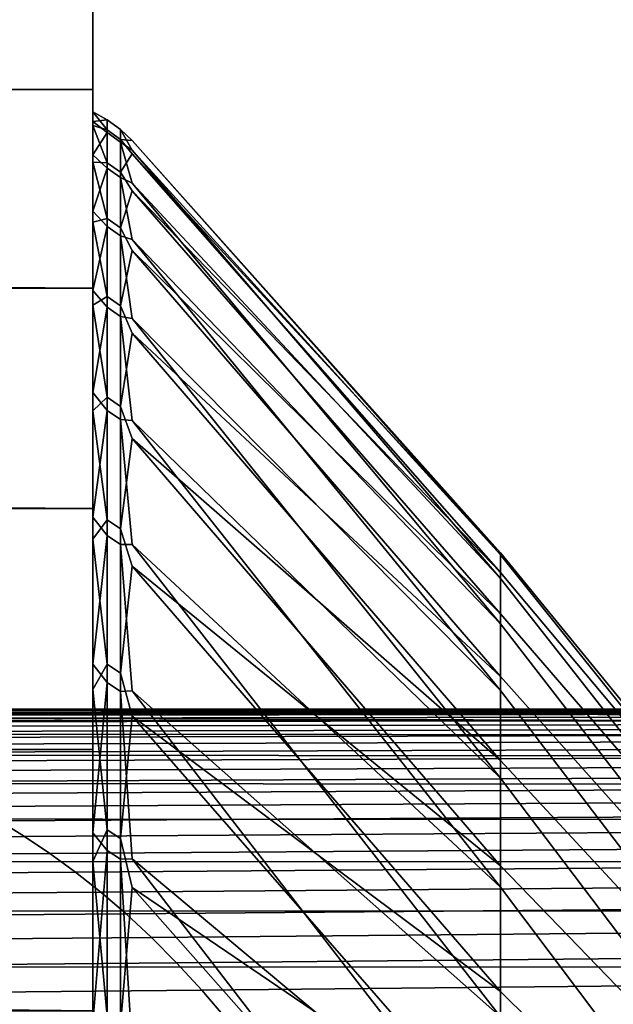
# Model space of a CAD drawing. Header units: metres. Extents: x -23 to 242, y -40 to 23.
# Tile 322 of 450: x 60.33 to 61.68, y 16.19 to 18.43. Entities that reach past the tile are written whole.
import ezdxf

# ---------------------------------------------------------------- set-up
doc = ezdxf.new("R2010")
doc.units = ezdxf.units.M
doc.layers.add('solid_10171013', color=7, linetype='CONTINUOUS')

msp = doc.modelspace()

# ---------------------------------------------------------------- linework, layer by layer
at = {"layer": 'solid_10171013'}
for points in [[(21.994398, 18.401085, 88.664185), (21.877922, 18.548243, 89.01918), (60.5, 18.671585, 89.332565), (60.5, 18.271139, 88.365799)], [(60.200001, 18.671608, 103.667358), (60.200001, 18.270908, 104.634735), (60.5, 18.271139, 104.634201), (60.5, 18.671585, 103.667435)], [(60.5, 18.22056, 96.578133), (60.5, 18.271139, 88.365799), (60.5, 18.671585, 89.332565), (60.5, 18.271139, 104.634201)], [(60.5, 18.671585, 103.667435), (60.5, 18.271139, 104.634201), (60.5, 18.671585, 89.332565)], [(22.116739, 18.24614, 88.30986), (21.994398, 18.401085, 88.664185), (60.5, 18.271139, 88.365799)], [(22.244806, 18.08338, 87.956497), (22.116739, 18.24614, 88.30986), (60.5, 18.271139, 88.365799), (60.5, 17.820084, 87.420151)], [(60.200001, 17.820131, 105.579811), (60.5, 17.820084, 105.579849), (60.5, 18.271139, 104.634201), (60.200001, 18.270908, 104.634735)], [(60.5, 17.815113, 92.676895), (60.5, 17.820084, 87.420151), (60.5, 18.271139, 88.365799), (60.5, 17.9953, 93.642685)], [(60.5, 18.123116, 94.616653), (60.5, 17.9953, 93.642685), (60.5, 18.271139, 88.365799)], [(60.5, 18.198269, 95.595779), (60.5, 18.123116, 94.616653), (60.5, 18.271139, 88.365799)], [(60.5, 18.22056, 96.578133), (60.5, 18.198269, 95.595779), (60.5, 18.271139, 88.365799)], [(60.5, 18.106356, 98.538322), (60.5, 18.189863, 97.559776), (60.5, 18.271139, 104.634201), (60.5, 17.820084, 105.579849)], [(60.5, 18.189863, 97.559776), (60.5, 18.22056, 96.578133), (60.5, 18.271139, 104.634201)], [(60.532379, 18.202652, 96.443192), (60.5, 18.198269, 95.595779), (60.5, 18.22056, 96.578133)], [(60.532379, 18.179749, 97.414612), (60.5, 18.22056, 96.578133), (60.5, 18.189863, 97.559776)], [(60.532379, 18.179749, 97.414612), (60.532379, 18.202652, 96.443192), (60.5, 18.22056, 96.578133)], [(60.532379, 18.202652, 96.443192), (60.532379, 18.173687, 95.471939), (60.5, 18.198269, 95.595779)], [(60.532379, 18.173687, 95.471939), (60.5, 18.123116, 94.616653), (60.5, 18.198269, 95.595779)], [(60.562321, 18.180786, 96.44326), (60.562321, 18.151854, 95.473175), (60.532379, 18.173687, 95.471939), (60.532379, 18.202652, 96.443192)], [(60.562321, 18.157909, 97.413513), (60.562321, 18.180786, 96.44326), (60.532379, 18.202652, 96.443192), (60.532379, 18.179749, 97.414612)], [(60.532379, 18.105042, 98.383415), (60.5, 18.189863, 97.559776), (60.5, 18.106356, 98.538322)], [(60.532379, 18.105042, 98.383415), (60.532379, 18.179749, 97.414612), (60.5, 18.189863, 97.559776)], [(60.532379, 18.173687, 95.471939), (60.532379, 18.092934, 94.503616), (60.5, 18.123116, 94.616653)], [(60.562321, 18.083292, 98.381157), (60.562321, 18.157909, 97.413513), (60.532379, 18.179749, 97.414612), (60.532379, 18.105042, 98.383415)], [(60.562321, 18.151854, 95.473175), (60.562321, 18.071198, 94.506012), (60.532379, 18.092934, 94.503616), (60.532379, 18.173687, 95.471939)], [(60.562321, 18.180786, 96.44326), (60.589287, 18.155369, 96.577423), (61.425186, 17.215012, 95.955574), (60.589287, 18.13316, 95.598907)], [(60.562321, 18.180786, 96.44326), (60.562321, 18.157909, 97.413513), (60.589287, 18.155369, 96.577423)], [(60.562321, 18.151854, 95.473175), (60.562321, 18.180786, 96.44326), (60.589287, 18.13316, 95.598907)], [(60.562321, 18.157909, 97.413513), (60.589287, 18.124815, 97.555717), (61.425186, 17.219517, 96.875809), (60.589287, 18.155369, 96.577423)], [(60.562321, 18.157909, 97.413513), (60.562321, 18.083292, 98.381157), (60.589287, 18.124815, 97.555717)], [(60.562321, 18.151854, 95.473175), (60.589287, 18.13316, 95.598907), (61.425186, 17.161362, 95.036896), (60.589287, 18.058249, 94.623016)], [(60.562321, 18.071198, 94.506012), (60.562321, 18.151854, 95.473175), (60.589287, 18.058249, 94.623016)], [(60.589287, 18.155369, 96.577423), (61.425186, 17.219517, 96.875809), (61.425186, 17.215012, 95.955574)], [(60.562321, 18.083292, 98.381157), (60.589287, 18.041584, 98.530937), (61.425186, 17.174868, 97.794968), (60.589287, 18.124815, 97.555717)], [(60.589287, 18.13316, 95.598907), (61.425186, 17.215012, 95.955574), (61.425186, 17.161362, 95.036896)], [(60.589287, 18.124815, 97.555717), (61.425186, 17.174868, 97.794968), (61.425186, 17.219517, 96.875809)], [(60.532379, 18.092934, 94.503616), (60.5, 17.9953, 93.642685), (60.5, 18.123116, 94.616653)], [(60.5, 17.970137, 99.511452), (60.5, 18.106356, 98.538322), (60.5, 17.820084, 105.579849)], [(60.532379, 17.978743, 99.346863), (60.5, 18.106356, 98.538322), (60.5, 17.970137, 99.511452)], [(60.532379, 17.978743, 99.346863), (60.532379, 18.105042, 98.383415), (60.5, 18.106356, 98.538322)], [(60.562321, 17.957144, 99.343445), (60.562321, 18.083292, 98.381157), (60.532379, 18.105042, 98.383415), (60.532379, 17.978743, 99.346863)], [(22.378462, 17.912785, 87.604378), (22.244806, 18.08338, 87.956497), (60.5, 17.820084, 87.420151)], [(60.532379, 18.092934, 94.503616), (60.532379, 17.960623, 93.540977), (60.5, 17.9953, 93.642685)], [(60.562321, 18.071198, 94.506012), (60.562321, 17.939047, 93.544533), (60.532379, 17.960623, 93.540977), (60.532379, 18.092934, 94.503616)], [(60.562321, 18.083292, 98.381157), (60.562321, 17.957144, 99.343445), (60.589287, 18.041584, 98.530937)], [(60.562321, 18.071198, 94.506012), (60.589287, 18.058249, 94.623016), (61.425186, 17.058722, 94.122398), (60.589287, 17.930855, 93.652573)], [(60.562321, 17.939047, 93.544533), (60.562321, 18.071198, 94.506012), (60.589287, 17.930855, 93.652573)], [(60.589287, 18.058249, 94.623016), (61.425186, 17.161362, 95.036896), (61.425186, 17.058722, 94.122398)], [(60.562321, 17.957144, 99.343445), (60.589287, 17.905918, 99.500252), (61.425186, 17.081188, 98.710434), (60.589287, 18.041584, 98.530937)], [(60.589287, 18.041584, 98.530937), (61.425186, 17.081188, 98.710434), (61.425186, 17.174868, 97.794968)], [(60.532379, 17.960623, 93.540977), (60.5, 17.815113, 92.676895), (60.5, 17.9953, 93.642685)], [(60.532379, 17.80121, 100.302193), (60.532379, 17.978743, 99.346863), (60.5, 17.970137, 99.511452)], [(60.5, 17.781784, 100.475227), (60.5, 17.970137, 99.511452), (60.5, 17.820084, 105.579849)], [(60.532379, 17.80121, 100.302193), (60.5, 17.970137, 99.511452), (60.5, 17.781784, 100.475227)], [(60.562321, 17.779827, 100.297623), (60.562321, 17.957144, 99.343445), (60.532379, 17.978743, 99.346863), (60.532379, 17.80121, 100.302193)], [(60.532379, 17.960623, 93.540977), (60.532379, 17.777132, 92.586777), (60.5, 17.815113, 92.676895)], [(60.562321, 17.939047, 93.544533), (60.562321, 17.755777, 92.591476), (60.532379, 17.777132, 92.586777), (60.532379, 17.960623, 93.540977)], [(60.562321, 17.957144, 99.343445), (60.562321, 17.779827, 100.297623), (60.589287, 17.905918, 99.500252)], [(60.562321, 17.939047, 93.544533), (60.589287, 17.930855, 93.652573), (61.425186, 16.907385, 93.214684), (60.589287, 17.75135, 92.690407)], [(60.562321, 17.755777, 92.591476), (60.562321, 17.939047, 93.544533), (60.589287, 17.75135, 92.690407)], [(60.589287, 17.930855, 93.652573), (61.425186, 17.058722, 94.122398), (61.425186, 16.907385, 93.214684)], [(22.517677, 17.734381, 87.25383), (22.378462, 17.912785, 87.604378), (60.5, 17.820084, 87.420151)], [(60.562321, 17.779827, 100.297623), (60.589287, 17.718212, 100.460854), (61.425186, 16.938747, 99.619583), (60.589287, 17.905918, 99.500252)], [(60.589287, 17.905918, 99.500252), (61.425186, 16.938747, 99.619583), (61.425186, 17.081188, 98.710434)], [(22.662527, 17.5481, 86.904991), (22.517677, 17.734381, 87.25383), (60.5, 17.820084, 87.420151), (60.5, 17.320457, 86.499954)], [(60.200001, 17.820131, 105.579811), (60.200001, 17.320509, 106.5), (60.5, 17.320457, 106.500046), (60.5, 17.820084, 105.579849)], [(60.5, 17.300207, 90.781799), (60.5, 17.320457, 86.499954), (60.5, 17.820084, 87.420151), (60.5, 17.583277, 91.722672)], [(60.5, 17.815113, 92.676895), (60.5, 17.583277, 91.722672), (60.5, 17.820084, 87.420151)], [(60.5, 17.541735, 101.427734), (60.5, 17.781784, 100.475227), (60.5, 17.820084, 105.579849), (60.5, 17.320457, 106.500046)], [(60.532379, 17.777132, 92.586777), (60.5, 17.583277, 91.722672), (60.5, 17.815113, 92.676895)], [(60.532379, 17.572954, 101.246689), (60.532379, 17.80121, 100.302193), (60.5, 17.781784, 100.475227)], [(60.562321, 17.551844, 101.24099), (60.562321, 17.779827, 100.297623), (60.532379, 17.80121, 100.302193), (60.532379, 17.572954, 101.246689)], [(60.532379, 17.572954, 101.246689), (60.5, 17.781784, 100.475227), (60.5, 17.541735, 101.427734)], [(60.532379, 17.777132, 92.586777), (60.532379, 17.542986, 91.643723), (60.5, 17.583277, 91.722672)], [(60.562321, 17.755777, 92.591476), (60.562321, 17.521912, 91.649551), (60.532379, 17.542986, 91.643723), (60.532379, 17.777132, 92.586777)], [(60.562321, 17.779827, 100.297623), (60.562321, 17.551844, 101.24099), (60.589287, 17.718212, 100.460854)], [(60.562321, 17.755777, 92.591476), (60.589287, 17.75135, 92.690407), (61.425186, 16.707785, 92.316345), (60.589287, 17.520254, 91.739319)], [(60.562321, 17.521912, 91.649551), (60.562321, 17.755777, 92.591476), (60.589287, 17.520254, 91.739319)], [(60.589287, 17.75135, 92.690407), (61.425186, 16.907385, 93.214684), (61.425186, 16.707785, 92.316345)], [(60.562321, 17.551844, 101.24099), (60.589287, 17.479013, 101.409943), (61.425186, 16.747953, 100.519836), (60.589287, 17.718212, 100.460854)], [(60.589287, 17.718212, 100.460854), (61.425186, 16.747953, 100.519836), (61.425186, 16.938747, 99.619583)], [(60.532379, 17.542986, 91.643723), (60.5, 17.300207, 90.781799), (60.5, 17.583277, 91.722672)], [(60.532379, 17.294622, 102.177658), (60.532379, 17.572954, 101.246689), (60.5, 17.541735, 101.427734)], [(60.562321, 17.273846, 102.170837), (60.562321, 17.551844, 101.24099), (60.532379, 17.572954, 101.246689), (60.532379, 17.294622, 102.177658)], [(22.812956, 17.353739, 86.557777), (22.662527, 17.5481, 86.904991), (60.5, 17.320457, 86.499954)], [(60.562321, 17.551844, 101.24099), (60.562321, 17.273846, 102.170837), (60.589287, 17.479013, 101.409943)], [(60.532379, 17.542986, 91.643723), (60.532379, 17.258848, 90.714508), (60.5, 17.300207, 90.781799)], [(60.5, 17.250605, 102.366096), (60.5, 17.541735, 101.427734), (60.5, 17.320457, 106.500046)], [(60.532379, 17.294622, 102.177658), (60.5, 17.541735, 101.427734), (60.5, 17.250605, 102.366096)], [(60.562321, 17.521912, 91.649551), (60.562321, 17.238115, 90.721458), (60.532379, 17.258848, 90.714508), (60.532379, 17.542986, 91.643723)], [(60.562321, 17.521912, 91.649551), (60.589287, 17.520254, 91.739319), (61.425186, 16.460487, 91.429955), (60.589287, 17.238239, 90.802055)], [(60.562321, 17.238115, 90.721458), (60.562321, 17.521912, 91.649551), (60.589287, 17.238239, 90.802055)], [(60.589287, 17.520254, 91.739319), (61.425186, 16.707785, 92.316345), (61.425186, 16.460487, 91.429955)], [(60.562321, 17.273846, 102.170837), (60.589287, 17.189014, 102.344757), (61.425186, 16.509348, 101.408607), (60.589287, 17.479013, 101.409943)], [(60.589287, 17.479013, 101.409943), (61.425186, 16.509348, 101.408607), (61.425186, 16.747953, 100.519836)], [(22.968906, 17.151081, 86.21212), (22.812956, 17.353739, 86.557777), (60.5, 17.320457, 86.499954)], [(23.130402, 16.940149, 85.868385), (22.968906, 17.151081, 86.21212), (60.5, 17.320457, 86.499954), (60.5, 16.773222, 85.606934)], [(60.200001, 17.320509, 106.5), (60.200001, 16.773411, 107.392784), (60.5, 16.773222, 107.393066), (60.5, 17.320457, 106.500046)], [(60.5, 16.584419, 88.953362), (60.5, 16.773222, 85.606934), (60.5, 17.320457, 86.499954), (60.5, 16.966909, 89.857841)], [(60.5, 17.300207, 90.781799), (60.5, 16.966909, 89.857841), (60.5, 17.320457, 86.499954)], [(60.5, 16.909525, 103.286934), (60.5, 17.250605, 102.366096), (60.5, 17.320457, 106.500046), (60.5, 16.773222, 107.393066)], [(60.532379, 17.258848, 90.714508), (60.5, 16.966909, 89.857841), (60.5, 17.300207, 90.781799)], [(60.532379, 16.967009, 103.092453), (60.532379, 17.294622, 102.177658), (60.5, 17.250605, 102.366096)], [(60.562321, 16.946627, 103.084534), (60.562321, 17.273846, 102.170837), (60.532379, 17.294622, 102.177658), (60.532379, 16.967009, 103.092453)], [(60.532379, 17.258848, 90.714508), (60.532379, 16.925531, 89.801781), (60.5, 16.966909, 89.857841)], [(60.562321, 17.238115, 90.721458), (60.562321, 16.905199, 89.809822), (60.532379, 16.925531, 89.801781), (60.532379, 17.258848, 90.714508)], [(60.562321, 17.273846, 102.170837), (60.562321, 16.946627, 103.084534), (60.589287, 17.189014, 102.344757)], [(60.532379, 16.967009, 103.092453), (60.5, 17.250605, 102.366096), (60.5, 16.909525, 103.286934)], [(60.562321, 17.238115, 90.721458), (60.589287, 17.238239, 90.802055), (61.425186, 16.166201, 90.558037), (60.589287, 16.906124, 89.881363)], [(60.562321, 16.905199, 89.809822), (60.562321, 17.238115, 90.721458), (60.589287, 16.906124, 89.881363)], [(60.589287, 17.238239, 90.802055), (61.425186, 16.460487, 91.429955), (61.425186, 16.166201, 90.558037)], [(62.216911, 16.226221, 95.580139), (61.425186, 17.215012, 95.955574), (61.425186, 17.219517, 96.875809), (62.216911, 16.25219, 96.447365)], [(62.216911, 16.25219, 96.447365), (61.425186, 17.219517, 96.875809), (61.425186, 17.174868, 97.794968), (62.216911, 16.231838, 97.314751)], [(62.216911, 16.154011, 94.71553), (61.425186, 17.161362, 95.036896), (61.425186, 17.215012, 95.955574), (62.216911, 16.226221, 95.580139)], [(60.562321, 16.946627, 103.084534), (60.589287, 16.849058, 103.262589), (61.425186, 16.223616, 102.283363), (60.589287, 17.189014, 102.344757)], [(60.589287, 17.189014, 102.344757), (61.425186, 16.223616, 102.283363), (61.425186, 16.509348, 101.408607)], [(62.216911, 16.231838, 97.314751), (61.425186, 17.174868, 97.794968), (61.425186, 17.081188, 98.710434), (62.216911, 16.16523, 98.179802)], [(62.216911, 16.035763, 93.85601), (61.425186, 17.058722, 94.122398), (61.425186, 17.161362, 95.036896), (62.216911, 16.154011, 94.71553)], [(62.216911, 16.16523, 98.179802), (61.425186, 17.081188, 98.710434), (61.425186, 16.938747, 99.619583), (62.216911, 16.052551, 99.040077)], [(62.216911, 15.871816, 93.004021), (61.425186, 16.907385, 93.214684), (61.425186, 17.058722, 94.122398), (62.216911, 16.035763, 93.85601)], [(60.532379, 16.591047, 103.988457), (60.532379, 16.967009, 103.092453), (60.5, 16.909525, 103.286934)], [(60.532379, 16.925531, 89.801781), (60.5, 16.584419, 88.953362), (60.5, 16.966909, 89.857841)], [(60.562321, 16.571115, 103.979462), (60.562321, 16.946627, 103.084534), (60.532379, 16.967009, 103.092453), (60.532379, 16.591047, 103.988457)], [(23.297451, 16.720919, 85.52681), (23.130402, 16.940149, 85.868385), (60.5, 16.773222, 85.606934)], [(60.562321, 16.946627, 103.084534), (60.562321, 16.571115, 103.979462), (60.589287, 16.849058, 103.262589)], [(60.532379, 16.925531, 89.801781), (60.532379, 16.543983, 88.908134), (60.5, 16.584419, 88.953362)], [(60.562321, 16.905199, 89.809822), (60.562321, 16.524109, 88.917259), (60.532379, 16.543983, 88.908134), (60.532379, 16.925531, 89.801781)], [(62.216911, 16.052551, 99.040077), (61.425186, 16.938747, 99.619583), (61.425186, 16.747953, 100.519836), (62.216911, 15.894126, 99.893105)], [(60.5, 16.519114, 104.188553), (60.5, 16.909525, 103.286934), (60.5, 16.773222, 107.393066)], [(60.532379, 16.591047, 103.988457), (60.5, 16.909525, 103.286934), (60.5, 16.519114, 104.188553)], [(60.562321, 16.905199, 89.809822), (60.589287, 16.906124, 89.881363), (61.425186, 15.825765, 89.703079), (60.589287, 16.524876, 88.979897)], [(60.562321, 16.524109, 88.917259), (60.562321, 16.905199, 89.809822), (60.589287, 16.524876, 88.979897)], [(60.589287, 16.906124, 89.881363), (61.425186, 16.166201, 90.558037), (61.425186, 15.825765, 89.703079)], [(62.216911, 15.662635, 92.161995), (61.425186, 16.707785, 92.316345), (61.425186, 16.907385, 93.214684), (62.216911, 15.871816, 93.004021)], [(56.132401, 16.856945, 271.798279), (55.719074, 16.842501, 271.933319), (62.314381, 16.837322, 273.136932)], [(62.314381, 16.837322, 273.136932), (62.713902, 16.851492, 272.999542), (56.308369, 16.860041, 271.791779), (56.132401, 16.856945, 271.798279)], [(62.713902, 16.851492, 272.999542), (59.073765, 16.85741, 272.289001), (56.308369, 16.860041, 271.791779)], [(62.713902, 16.851492, 272.999542), (59.378395, 16.85717, 272.343964), (59.073765, 16.85741, 272.289001)], [(59.134403, 16.86133, 271.949738), (61.900654, 16.859587, 272.452209), (61.958939, 16.862457, 272.113251), (59.191612, 16.863867, 271.609802)], [(59.378395, 16.85717, 272.343964), (61.833523, 16.855478, 272.789093), (61.900654, 16.859587, 272.452209), (59.134403, 16.86133, 271.949738)], [(59.191612, 16.863867, 271.609802), (61.958939, 16.862457, 272.113251), (62.017258, 16.864073, 271.774261), (59.248856, 16.865026, 271.269867)], [(59.248856, 16.865026, 271.269867), (62.017258, 16.864073, 271.774261), (62.075607, 16.864429, 271.435242), (59.306141, 16.86482, 270.929901)], [(59.306141, 16.86482, 270.929901), (62.075607, 16.864429, 271.435242), (62.134003, 16.863522, 271.09613), (59.363468, 16.863256, 270.589874)], [(59.363468, 16.863256, 270.589874), (62.134003, 16.863522, 271.09613), (62.192448, 16.861343, 270.756897), (59.420849, 16.860344, 270.249756)], [(62.713902, 16.851492, 272.999542), (61.833523, 16.855478, 272.789093), (59.378395, 16.85717, 272.343964)], [(59.420849, 16.860344, 270.249756), (62.192448, 16.861343, 270.756897), (62.250942, 16.857891, 270.417511), (59.478291, 16.856094, 269.909515)], [(59.478291, 16.856094, 269.909515), (62.250942, 16.857891, 270.417511), (62.309502, 16.853157, 270.077911), (59.535793, 16.850515, 269.569061)], [(59.535793, 16.850515, 269.569061), (62.309502, 16.853157, 270.077911), (62.368122, 16.847088, 269.738159), (59.593365, 16.843563, 269.228485)], [(62.314381, 16.837322, 273.136932), (55.719074, 16.842501, 271.933319), (55.682354, 16.810925, 272.13559), (62.27734, 16.806278, 273.339264)], [(59.593365, 16.843563, 269.228485), (62.368122, 16.847088, 269.738159), (62.4268, 16.839573, 269.398224), (59.650997, 16.835125, 268.887726)], [(59.650997, 16.835125, 268.887726), (62.4268, 16.839573, 269.398224), (62.485523, 16.830496, 269.058167), (59.708683, 16.825087, 268.546875)], [(59.708683, 16.825087, 268.546875), (62.485523, 16.830496, 269.058167), (62.544289, 16.819736, 268.718018), (59.766411, 16.81333, 268.205933)], [(60.562321, 16.571115, 103.979462), (60.589287, 16.460135, 104.160767), (61.425186, 15.891568, 103.141617), (60.589287, 16.849058, 103.262589)], [(60.589287, 16.849058, 103.262589), (61.425186, 15.891568, 103.141617), (61.425186, 16.223616, 102.283363)], [(62.27734, 16.806278, 273.339264), (55.682354, 16.810925, 272.13559), (55.646168, 16.762829, 272.3349), (62.240826, 16.758701, 273.538727)], [(59.766411, 16.81333, 268.205933), (62.544289, 16.819736, 268.718018), (62.603085, 16.80718, 268.377808), (59.824181, 16.79974, 267.86496)], [(59.824181, 16.79974, 267.86496), (62.603085, 16.80718, 268.377808), (62.661915, 16.792711, 268.037567), (59.881981, 16.784199, 267.523987)], [(59.881981, 16.784199, 267.523987), (62.661915, 16.792711, 268.037567), (62.72076, 16.776211, 267.697357), (59.939804, 16.76659, 267.183075)], [(23.469995, 16.493124, 85.187317), (23.297451, 16.720919, 85.52681), (60.5, 16.773222, 85.606934), (60.5, 16.180403, 84.744385)], [(62.240826, 16.758701, 273.538727), (55.646168, 16.762829, 272.3349), (55.610764, 16.698353, 272.529755), (62.205097, 16.694731, 273.733765)], [(59.939804, 16.76659, 267.183075), (62.72076, 16.776211, 267.697357), (62.779621, 16.757563, 267.357208), (59.997643, 16.746798, 266.842194)], [(60.200001, 16.773411, 107.392784), (60.200001, 16.18034, 108.255707), (60.5, 16.180403, 108.255615), (60.5, 16.773222, 107.393066)], [(60.5, 16.153469, 88.070274), (60.5, 16.180403, 84.744385), (60.5, 16.773222, 85.606934), (60.5, 16.584419, 88.953362)], [(60.5, 16.080767, 105.067574), (60.5, 16.519114, 104.188553), (60.5, 16.773222, 107.393066), (60.5, 16.180403, 108.255615)], [(59.997643, 16.746798, 266.842194), (62.779621, 16.757563, 267.357208), (62.83849, 16.736652, 267.01712), (60.055492, 16.724705, 266.501434)], [(62.216911, 15.894126, 99.893105), (61.425186, 16.747953, 100.519836), (61.425186, 16.509348, 101.408607), (62.216911, 15.690403, 100.736465)], [(60.055492, 16.724705, 266.501434), (62.83849, 16.736652, 267.01712), (62.897354, 16.71336, 266.677155), (60.113346, 16.700193, 266.160828)], [(62.205097, 16.694731, 273.733765), (55.610764, 16.698353, 272.529755), (55.57642, 16.61764, 272.718567), (62.170437, 16.6145, 273.922791)], [(60.113346, 16.700193, 266.160828), (62.897354, 16.71336, 266.677155), (62.956215, 16.687572, 266.337372), (60.171196, 16.673151, 265.820374)], [(62.216911, 15.408817, 91.332336), (61.425186, 16.460487, 91.429955), (61.425186, 16.707785, 92.316345), (62.216911, 15.662635, 92.161995)], [(60.171196, 16.673151, 265.820374), (62.956215, 16.687572, 266.337372), (63.01506, 16.659168, 265.997742), (60.229031, 16.643457, 265.480164)], [(60.229031, 16.643457, 265.480164), (63.01506, 16.659168, 265.997742), (63.073887, 16.628031, 265.658356), (60.286846, 16.610992, 265.140198)], [(60.286846, 16.610992, 265.140198), (63.073887, 16.628031, 265.658356), (63.132679, 16.593973, 265.319244), (60.344635, 16.575583, 264.800507)], [(62.170437, 16.6145, 273.922791), (55.57642, 16.61764, 272.718567), (55.543423, 16.520826, 272.89978), (62.137131, 16.518147, 274.104248)], [(57.499203, 16.595255, 264.625427), (60.286846, 16.610992, 265.140198), (60.344635, 16.575583, 264.800507), (57.555828, 16.558483, 264.285156)], [(60.344635, 16.575583, 264.800507), (63.132679, 16.593973, 265.319244), (63.191425, 16.55677, 264.980499), (60.402378, 16.53701, 264.461243)], [(60.532379, 16.167807, 104.863121), (60.532379, 16.591047, 103.988457), (60.5, 16.519114, 104.188553)], [(60.532379, 16.543983, 88.908134), (60.5, 16.153469, 88.070274), (60.5, 16.584419, 88.953362)], [(60.562321, 16.148384, 104.853073), (60.562321, 16.571115, 103.979462), (60.532379, 16.591047, 103.988457), (60.532379, 16.167807, 104.863121)], [(57.555828, 16.558483, 264.285156), (60.344635, 16.575583, 264.800507), (60.402378, 16.53701, 264.461243), (57.612411, 16.518528, 263.945282)], [(60.562321, 16.571115, 103.979462), (60.562321, 16.148384, 104.853073), (60.589287, 16.460135, 104.160767)], [(60.402378, 16.53701, 264.461243), (63.191425, 16.55677, 264.980499), (63.250111, 16.516193, 264.642212), (60.460064, 16.495062, 264.122406)], [(60.532379, 16.543983, 88.908134), (60.532379, 16.115294, 88.036125), (60.5, 16.153469, 88.070274)], [(60.562321, 16.524109, 88.917259), (60.562321, 16.095934, 88.046295), (60.532379, 16.115294, 88.036125), (60.532379, 16.543983, 88.908134)], [(62.137131, 16.518147, 274.104248), (55.543423, 16.520826, 272.89978), (55.512032, 16.408251, 273.07196), (62.105438, 16.406, 274.276733)], [(57.612411, 16.518528, 263.945282), (60.402378, 16.53701, 264.461243), (60.460064, 16.495062, 264.122406), (57.668938, 16.475187, 263.605865)], [(60.460064, 16.495062, 264.122406), (63.250111, 16.516193, 264.642212), (63.308723, 16.472012, 264.304413), (60.517685, 16.44952, 263.784088)], [(60.532379, 16.167807, 104.863121), (60.5, 16.519114, 104.188553), (60.5, 16.080767, 105.067574)], [(60.562321, 16.524109, 88.917259), (60.589287, 16.524876, 88.979897), (61.425186, 15.440151, 88.867523), (60.589287, 16.095602, 88.100296)], [(60.562321, 16.095934, 88.046295), (60.562321, 16.524109, 88.917259), (60.589287, 16.095602, 88.100296)], [(60.589287, 16.524876, 88.979897), (61.425186, 15.825765, 89.703079), (61.425186, 15.440151, 88.867523)], [(23.647985, 16.256489, 84.849823), (23.469995, 16.493124, 85.187317), (60.5, 16.180403, 84.744385)], [(57.668938, 16.475187, 263.605865), (60.460064, 16.495062, 264.122406), (60.517685, 16.44952, 263.784088), (57.725395, 16.428261, 263.266998)], [(62.216911, 15.690403, 100.736465), (61.425186, 16.509348, 101.408607), (61.425186, 16.223616, 102.283363), (62.216911, 15.441964, 101.567757)], [(60.517685, 16.44952, 263.784088), (63.308723, 16.472012, 264.304413), (63.367249, 16.424, 263.967224), (60.575218, 16.400171, 263.446411)], [(57.725395, 16.428261, 263.266998), (60.517685, 16.44952, 263.784088), (60.575218, 16.400171, 263.446411), (57.781773, 16.377542, 262.928741)], [(60.562321, 16.148384, 104.853073), (60.589287, 16.023373, 105.036682), (61.425186, 15.514156, 103.980904), (60.589287, 16.460135, 104.160767)], [(60.589287, 16.460135, 104.160767), (61.425186, 15.514156, 103.980904), (61.425186, 15.891568, 103.141617)], [(62.216911, 15.111086, 90.517403), (61.425186, 16.166201, 90.558037), (61.425186, 16.460487, 91.429955), (62.216911, 15.408817, 91.332336)], [(62.105438, 16.406, 274.276733), (55.512032, 16.408251, 273.07196), (55.482433, 16.281027, 273.23407), (62.07555, 16.279177, 274.439178)], [(60.575218, 16.400171, 263.446411), (63.367249, 16.424, 263.967224), (63.425674, 16.371929, 263.630676), (60.63266, 16.346796, 263.109375)], [(57.781773, 16.377542, 262.928741), (60.575218, 16.400171, 263.446411), (60.63266, 16.346796, 263.109375), (57.838055, 16.322834, 262.591187)], [(60.63266, 16.346796, 263.109375), (63.425674, 16.371929, 263.630676), (63.483986, 16.315573, 263.294891), (60.689987, 16.289179, 262.773102)], [(57.838055, 16.322834, 262.591187), (60.63266, 16.346796, 263.109375), (60.689987, 16.289179, 262.773102), (57.894234, 16.263931, 262.254364)], [(60.689987, 16.289179, 262.773102), (63.483986, 16.315573, 263.294891), (63.542168, 16.254698, 262.9599), (60.747196, 16.227106, 262.437653)], [(62.07555, 16.279177, 274.439178), (55.482433, 16.281027, 273.23407), (55.454792, 16.140467, 273.385254), (62.047634, 16.138981, 274.590729)], [(57.894234, 16.263931, 262.254364), (60.689987, 16.289179, 262.773102), (60.747196, 16.227106, 262.437653), (57.950294, 16.200632, 261.918396)], [(23.831701, 16.010954, 84.514618), (23.647985, 16.256489, 84.849823), (60.5, 16.180403, 84.744385)], [(60.747196, 16.227106, 262.437653), (63.542168, 16.254698, 262.9599), (63.600204, 16.189081, 262.625824), (60.804268, 16.16036, 262.103088)], [(57.950294, 16.200632, 261.918396), (60.747196, 16.227106, 262.437653), (60.804268, 16.16036, 262.103088), (58.006222, 16.132734, 261.583282)], [(62.216911, 15.441964, 101.567757), (61.425186, 16.223616, 102.283363), (61.425186, 15.891568, 103.141617), (62.216911, 15.149517, 102.384605)]]:
    msp.add_3dface(points, dxfattribs=at)

doc.saveas('drawing.dxf')
